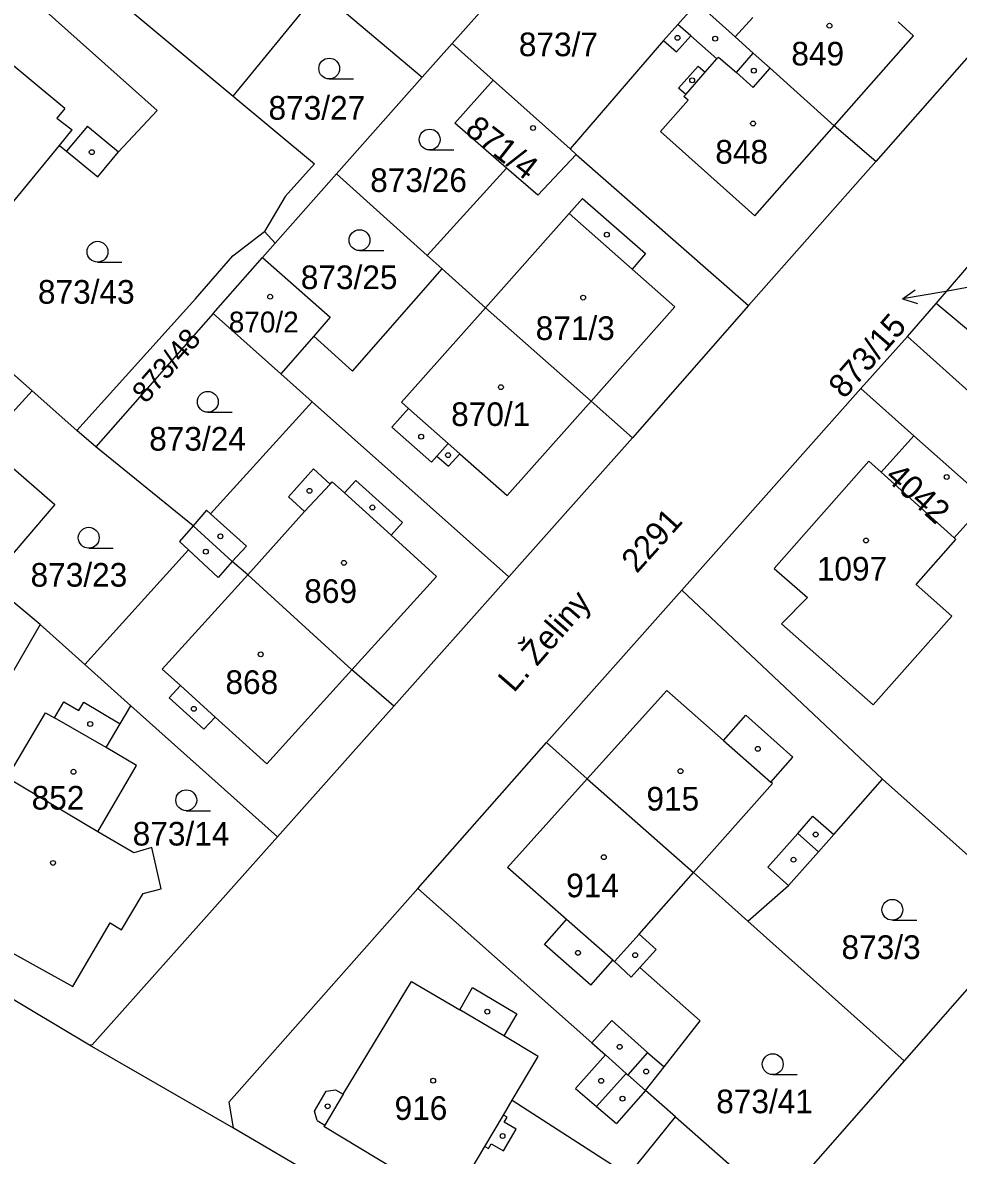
# Model space of a CAD drawing. Extents: x -679220 to -673243, y -1075091 to -1066557.
# Drawn here: x -676452.1 to -676384.8, y -1070817.8 to -1070736.3 of the extents above; entities that cross this region are included whole.
import ezdxf

# ---------------------------------------------------------------- set-up
doc = ezdxf.new("R2010")
doc.units = 0
for name, color, linetype in [('Hranice parcel', 7, 'Continuous'), ('Parcelní čísla', 7, 'Continuous'), ('Pop  PČ popisy', 7, 'Continuous'), ('Vnitřní kresba', 7, 'Continuous'), ('Značky budov', 7, 'Continuous'), ('Značky kultur', 7, 'Continuous')]:
    doc.layers.add(name, color=color, linetype=linetype)

msp = doc.modelspace()

# ---------------------------------------------------------------- linework, layer by layer
at = {"layer": 'Hranice parcel'}
for p, q in [((-676452.01, -1070728.97), (-676436.96, -1070741.55)), ((-676414.63, -1070730.29), (-676421.22, -1070737.76)), ((-676430.75, -1070733.95), (-676423.38, -1070740.18)), ((-676381.5, -1070735.71), (-676390.75, -1070746.25)), ((-676421.22, -1070737.76), (-676423.38, -1070740.18)), ((-676421.22, -1070737.76), (-676418.28, -1070740.39)), ((-676423.38, -1070740.18), (-676429.54, -1070747.14)), ((-676418.28, -1070740.39), (-676412.74, -1070745.34)), ((-676412.74, -1070745.34), (-676412.31, -1070745.75)), ((-676412.31, -1070745.75), (-676399.91, -1070756.6)), ((-676399.91, -1070756.6), (-676390.75, -1070746.25)), ((-676423.01, -1070753.01), (-676417.31, -1070746.73)), ((-676429.54, -1070747.14), (-676433.94, -1070752.12)), ((-676423.01, -1070753.01), (-676429.54, -1070747.14)), ((-676434.71, -1070751.29), (-676433.94, -1070752.12)), ((-676433.94, -1070752.12), (-676434.85, -1070753.15)), ((-676438.41, -1070757.18), (-676434.85, -1070753.15)), ((-676421.94, -1070753.98), (-676423.01, -1070753.01)), ((-676386.42, -1070756.46), (-676383.32, -1070752.87)), ((-676399.91, -1070756.6), (-676408.25, -1070766.14)), ((-676388.48, -1070758.84), (-676386.42, -1070756.46)), ((-676438.41, -1070757.18), (-676446.84, -1070766.77)), ((-676433.54, -1070761.53), (-676438.41, -1070757.18)), ((-676431.18, -1070758.82), (-676433.54, -1070761.53)), ((-676388.48, -1070758.84), (-676391.84, -1070762.59)), ((-676451.42, -1070762.74), (-676454.95, -1070759.63)), ((-676433.54, -1070761.53), (-676431.28, -1070763.54)), ((-676391.84, -1070762.59), (-676404.71, -1070777.09)), ((-676388.03, -1070765.98), (-676391.84, -1070762.59)), ((-676448.21, -1070765.6), (-676451.42, -1070762.74)), ((-676431.28, -1070763.54), (-676417.16, -1070776.13)), ((-676446.84, -1070766.77), (-676448.21, -1070765.6)), ((-676408.25, -1070766.14), (-676417.16, -1070776.13)), ((-676390.37, -1070768.61), (-676388.03, -1070765.98)), ((-676388.03, -1070765.98), (-676382.76, -1070770.67)), ((-676439.85, -1070772.47), (-676446.84, -1070766.77)), ((-676385.14, -1070773.33), (-676390.37, -1070768.61)), ((-676382.76, -1070770.67), (-676385.14, -1070773.33)), ((-676417.16, -1070776.13), (-676425.42, -1070785.45)), ((-676404.71, -1070777.09), (-676414.44, -1070788.06)), ((-676390.29, -1070790.7), (-676404.71, -1070777.09)), ((-676450.84, -1070779.56), (-676454.3, -1070785.54)), ((-676447.63, -1070782.44), (-676450.84, -1070779.56)), ((-676444.32, -1070785.41), (-676447.63, -1070782.44)), ((-676444.32, -1070785.41), (-676433.78, -1070794.84)), ((-676425.42, -1070785.45), (-676433.78, -1070794.84)), ((-676423.68, -1070798.56), (-676414.44, -1070788.06)), ((-676379.45, -1070800.38), (-676390.29, -1070790.7)), ((-676403.87, -1070797.41), (-676399.96, -1070800.91)), ((-676399.96, -1070800.91), (-676388.73, -1070810.96)), ((-676379.45, -1070800.38), (-676388.73, -1070810.96)), ((-676447.29, -1070809.83), (-676460.2, -1070802.15)), ((-676436.94, -1070815.81), (-676447.29, -1070809.83)), ((-676388.73, -1070810.96), (-676397.87, -1070821.39)), ((-676405.16, -1070814.99), (-676407.32, -1070813.09)), ((-676405.16, -1070814.99), (-676397.87, -1070821.39)), ((-676422.63, -1070824.19), (-676436.94, -1070815.81))]:
    msp.add_line(p, q, dxfattribs=at)
for points in [[(-676457.47, -1070735.57), (-676455.54, -1070737.08), (-676461.33, -1070744.06), (-676453.75, -1070750.3), (-676449.46, -1070745.09), (-676448.95, -1070745.51), (-676446.71, -1070747.36), (-676445.21, -1070745.55), (-676442.44, -1070742.58), (-676454.41, -1070731.87)], [(-676436.96, -1070741.55), (-676431.95, -1070735.42), (-676430.75, -1070733.95)], [(-676403.6, -1070734.84), (-676404.99, -1070736.38), (-676406.02, -1070737.54), (-676412.74, -1070745.34)], [(-676390.75, -1070746.25), (-676393.75, -1070743.68), (-676398.36, -1070739.52), (-676399.57, -1070738.46), (-676400.88, -1070737.28), (-676403.6, -1070734.84)], [(-676417.31, -1070746.73), (-676421.03, -1070743.49), (-676418.28, -1070740.39)], [(-676436.96, -1070741.55), (-676431.12, -1070746.42), (-676433.23, -1070748.77), (-676434.71, -1070751.29)], [(-676412.31, -1070745.75), (-676415.06, -1070748.68), (-676417.31, -1070746.73)], [(-676448.21, -1070765.6), (-676439.67, -1070756.12), (-676437, -1070753.03), (-676434.71, -1070751.29)], [(-676434.85, -1070753.15), (-676429.99, -1070757.45), (-676431.18, -1070758.82)], [(-676431.18, -1070758.82), (-676428.4, -1070761.33), (-676421.94, -1070753.98)], [(-676408.25, -1070766.14), (-676411.24, -1070763.5), (-676418.83, -1070756.77), (-676421.94, -1070753.98)], [(-676380.21, -1070755.43), (-676383.38, -1070759), (-676386.42, -1070756.46)], [(-676361.54, -1070772.41), (-676366.93, -1070778.16), (-676388.48, -1070758.84)], [(-676450.84, -1070779.56), (-676455.11, -1070776.02), (-676459.76, -1070771.91), (-676451.42, -1070762.74)], [(-676431.28, -1070763.54), (-676438.61, -1070771.59), (-676438.88, -1070771.34), (-676439.85, -1070772.47)], [(-676458.94, -1070772.05), (-676454.46, -1070766.88), (-676449.79, -1070770.92), (-676454.12, -1070775.99), (-676458.94, -1070772.05)], [(-676390.37, -1070768.61), (-676391.26, -1070767.81), (-676398.07, -1070775.54), (-676395.68, -1070777.63), (-676397.55, -1070779.52), (-676390.95, -1070785.35), (-676385.29, -1070778.96), (-676387.86, -1070776.69), (-676385.01, -1070773.45), (-676385.14, -1070773.33)], [(-676439.85, -1070772.47), (-676440.84, -1070773.6), (-676440.18, -1070774.2), (-676447.63, -1070782.44)], [(-676425.42, -1070785.45), (-676428.43, -1070782.83), (-676435.92, -1070775.99), (-676437.03, -1070775.04), (-676439.85, -1070772.47)], [(-676460.2, -1070802.15), (-676458.05, -1070798.84), (-676453.42, -1070801.6), (-676454.01, -1070802.56), (-676448.49, -1070805.61), (-676445.82, -1070801.02), (-676444.99, -1070801.53), (-676443.44, -1070798.92), (-676442.14, -1070798.58), (-676442.82, -1070795.6), (-676444.12, -1070795.99), (-676446.69, -1070794.47), (-676443.91, -1070789.72), (-676446.1, -1070788.42), (-676445.09, -1070786.7), (-676444.32, -1070785.41)], [(-676414.44, -1070788.06), (-676411.51, -1070790.67), (-676403.87, -1070797.41)], [(-676399.96, -1070800.91), (-676397.03, -1070798.35), (-676394.88, -1070795.91), (-676393.79, -1070794.67), (-676390.29, -1070790.7)], [(-676433.78, -1070794.84), (-676447.12, -1070809.8), (-676447.29, -1070809.83)], [(-676407.32, -1070813.09), (-676405.99, -1070811.4), (-676403.39, -1070808.09), (-676407.72, -1070804.24), (-676406.56, -1070802.94), (-676407.77, -1070801.85), (-676403.87, -1070797.41)], [(-676436.94, -1070815.81), (-676437.25, -1070813.91), (-676423.68, -1070798.56)], [(-676423.68, -1070798.56), (-676411.17, -1070809.67), (-676410.2, -1070810.53), (-676408.71, -1070811.86), (-676408.6, -1070811.96), (-676407.32, -1070813.09)], [(-676422.63, -1070824.19), (-676422.4, -1070823.8), (-676422.6, -1070823.68), (-676421.29, -1070821.2), (-676418.87, -1070817.12), (-676418.61, -1070817.27), (-676418.41, -1070816.93), (-676417.54, -1070817.43), (-676416.62, -1070815.88), (-676417.48, -1070815.37), (-676417.28, -1070815.02), (-676417.54, -1070814.87), (-676416.9, -1070813.79), (-676408.55, -1070819.18), (-676405.16, -1070814.99)]]:
    msp.add_lwpolyline(points, dxfattribs=at)
at = {"layer": 'Pop  PČ popisy'}
for p, q in [((-676388.835, -1070756.141), (-676387.936, -1070755.474)), ((-676385.88, -1070755.62), (-676388.835, -1070756.141)), ((-676384.04, -1070755.29), (-676385.88, -1070755.62)), ((-676388.835, -1070756.141), (-676387.762, -1070756.46))]:
    msp.add_line(p, q, dxfattribs=at)
at = {"layer": 'Vnitřní kresba'}
for p, q in [((-676404.07, -1070737.2), (-676404.99, -1070736.38)), ((-676399.61, -1070735.89), (-676400.88, -1070737.28)), ((-676388.05, -1070737.2), (-676389.15, -1070736.21)), ((-676449.07, -1070742.43), (-676455.54, -1070737.08)), ((-676404.07, -1070737.2), (-676405.09, -1070738.36)), ((-676402.19, -1070738.86), (-676404.07, -1070737.2)), ((-676393.75, -1070743.68), (-676388.05, -1070737.2)), ((-676406.02, -1070737.54), (-676405.09, -1070738.36)), ((-676403.03, -1070739.82), (-676402.19, -1070738.86)), ((-676402.19, -1070738.86), (-676402.07, -1070738.73)), ((-676402.07, -1070738.73), (-676400.79, -1070739.85)), ((-676400.79, -1070739.85), (-676399.57, -1070738.46)), ((-676404.94, -1070740.98), (-676403.53, -1070739.38)), ((-676403.53, -1070739.38), (-676403.03, -1070739.82)), ((-676399.58, -1070740.92), (-676398.36, -1070739.52)), ((-676404.43, -1070741.42), (-676403.03, -1070739.82)), ((-676400.79, -1070739.85), (-676399.58, -1070740.92)), ((-676404.43, -1070741.42), (-676404.94, -1070740.98)), ((-676404.56, -1070741.57), (-676404.43, -1070741.42)), ((-676406.24, -1070744.09), (-676404.26, -1070741.84)), ((-676404.26, -1070741.84), (-676404.56, -1070741.57)), ((-676449.07, -1070742.43), (-676449.65, -1070743.12)), ((-676449.65, -1070743.12), (-676448.54, -1070743.98)), ((-676447.45, -1070743.7), (-676448.95, -1070745.51)), ((-676447.45, -1070743.7), (-676445.21, -1070745.55)), ((-676399.45, -1070750.16), (-676393.75, -1070743.68)), ((-676449.46, -1070745.09), (-676448.54, -1070743.98)), ((-676406.24, -1070744.09), (-676399.45, -1070750.16)), ((-676412.8, -1070749.98), (-676411.86, -1070748.91)), ((-676411.86, -1070748.91), (-676407.33, -1070752.87)), ((-676412.8, -1070749.98), (-676418.83, -1070756.77)), ((-676408.28, -1070753.99), (-676412.8, -1070749.98)), ((-676407.33, -1070752.87), (-676408.28, -1070753.99)), ((-676405.22, -1070756.7), (-676408.28, -1070753.99)), ((-676418.83, -1070756.77), (-676424.87, -1070763.57)), ((-676411.24, -1070763.5), (-676405.22, -1070756.7)), ((-676424.37, -1070764.01), (-676425.57, -1070765.36)), ((-676424.87, -1070763.57), (-676424.37, -1070764.01)), ((-676424.37, -1070764.01), (-676421.52, -1070766.54)), ((-676417.27, -1070770.29), (-676411.24, -1070763.5)), ((-676425.57, -1070765.36), (-676422.71, -1070767.88)), ((-676422.33, -1070767.45), (-676421.52, -1070766.54)), ((-676421.52, -1070766.54), (-676420.68, -1070767.28)), ((-676422.71, -1070767.88), (-676422.33, -1070767.45)), ((-676422.33, -1070767.45), (-676421.48, -1070768.18)), ((-676421.48, -1070768.18), (-676420.68, -1070767.28)), ((-676420.68, -1070767.28), (-676417.27, -1070770.29)), ((-676432.99, -1070770.37), (-676431.19, -1070768.37)), ((-676431.19, -1070768.37), (-676429.99, -1070769.46)), ((-676431.83, -1070771.42), (-676429.99, -1070769.46)), ((-676429.99, -1070769.46), (-676429.84, -1070769.3)), ((-676429.84, -1070769.3), (-676428.97, -1070770.1)), ((-676428.97, -1070770.1), (-676428.15, -1070769.19)), ((-676428.15, -1070769.19), (-676424.8, -1070772.23)), ((-676431.83, -1070771.42), (-676432.99, -1070770.37)), ((-676428.97, -1070770.1), (-676425.62, -1070773.13)), ((-676435.92, -1070775.99), (-676431.83, -1070771.42)), ((-676438.61, -1070771.59), (-676436.02, -1070773.93)), ((-676424.8, -1070772.23), (-676425.62, -1070773.13)), ((-676425.62, -1070773.13), (-676422.34, -1070776.11)), ((-676436.02, -1070773.93), (-676437.03, -1070775.04)), ((-676440.18, -1070774.2), (-676438.06, -1070776.17)), ((-676437.03, -1070775.04), (-676438.06, -1070776.17)), ((-676442.07, -1070782.77), (-676435.92, -1070775.99)), ((-676422.34, -1070776.11), (-676428.43, -1070782.83)), ((-676440.75, -1070783.96), (-676442.07, -1070782.77)), ((-676428.43, -1070782.83), (-676434.55, -1070789.59)), ((-676441.56, -1070784.85), (-676440.75, -1070783.96)), ((-676438.27, -1070786.22), (-676440.75, -1070783.96)), ((-676411.51, -1070790.67), (-676405.78, -1070784.31)), ((-676405.78, -1070784.31), (-676401.72, -1070787.9)), ((-676449.82, -1070786.29), (-676449.14, -1070785.12)), ((-676449.14, -1070785.12), (-676448.06, -1070785.75)), ((-676448.06, -1070785.75), (-676447.71, -1070785.15)), ((-676447.71, -1070785.15), (-676445.09, -1070786.7)), ((-676439.07, -1070787.1), (-676441.56, -1070784.85)), ((-676453.22, -1070790.6), (-676450.47, -1070785.91)), ((-676450.47, -1070785.91), (-676449.82, -1070786.29)), ((-676438.27, -1070786.22), (-676439.07, -1070787.1)), ((-676434.55, -1070789.59), (-676438.27, -1070786.22)), ((-676401.72, -1070787.9), (-676400.12, -1070786.09)), ((-676396.72, -1070789.11), (-676400.12, -1070786.09)), ((-676446.1, -1070788.42), (-676449.82, -1070786.29)), ((-676401.72, -1070787.9), (-676398.31, -1070790.91)), ((-676398.31, -1070790.91), (-676396.72, -1070789.11)), ((-676446.69, -1070794.47), (-676453.22, -1070790.6)), ((-676417.24, -1070797.04), (-676411.51, -1070790.67)), ((-676403.87, -1070797.41), (-676398.2, -1070791.01)), ((-676398.2, -1070791.01), (-676398.31, -1070790.91)), ((-676396.38, -1070794.59), (-676395.29, -1070793.35)), ((-676395.29, -1070793.35), (-676393.79, -1070794.67)), ((-676398.53, -1070797.02), (-676396.38, -1070794.59)), ((-676396.38, -1070794.59), (-676394.88, -1070795.91)), ((-676413.01, -1070800.78), (-676417.24, -1070797.04)), ((-676397.03, -1070798.35), (-676398.53, -1070797.02)), ((-676414.59, -1070802.58), (-676413.01, -1070800.78)), ((-676409.66, -1070803.72), (-676413.01, -1070800.78)), ((-676409.55, -1070803.82), (-676407.77, -1070801.85)), ((-676411.25, -1070805.52), (-676414.59, -1070802.58)), ((-676411.25, -1070805.52), (-676409.66, -1070803.72)), ((-676409.66, -1070803.72), (-676409.55, -1070803.82)), ((-676409.55, -1070803.82), (-676408.36, -1070804.95)), ((-676408.36, -1070804.95), (-676407.72, -1070804.24)), ((-676429.05, -1070813.35), (-676424.15, -1070805.24)), ((-676424.15, -1070805.24), (-676420.67, -1070807.28)), ((-676420.67, -1070807.28), (-676419.76, -1070805.69)), ((-676419.76, -1070805.69), (-676416.57, -1070807.57)), ((-676417.52, -1070809.17), (-676420.67, -1070807.28)), ((-676416.57, -1070807.57), (-676417.52, -1070809.17)), ((-676411.17, -1070809.67), (-676409.75, -1070808.06)), ((-676409.75, -1070808.06), (-676407.17, -1070810.35)), ((-676415.03, -1070810.64), (-676417.52, -1070809.17)), ((-676416.9, -1070813.79), (-676415.03, -1070810.64)), ((-676410.2, -1070810.53), (-676412.36, -1070812.96)), ((-676407.17, -1070810.35), (-676408.6, -1070811.96)), ((-676407.17, -1070810.35), (-676405.99, -1070811.4)), ((-676408.71, -1070811.86), (-676410.84, -1070814.25)), ((-676431.13, -1070814.59), (-676430.28, -1070813.14)), ((-676430.28, -1070813.14), (-676429.6, -1070813.05)), ((-676429.6, -1070813.05), (-676429.05, -1070813.35)), ((-676412.36, -1070812.96), (-676410.84, -1070814.25)), ((-676407.32, -1070813.09), (-676409.41, -1070815.47)), ((-676429.05, -1070813.35), (-676430.39, -1070815.58)), ((-676430.93, -1070815.25), (-676431.13, -1070814.59)), ((-676410.84, -1070814.25), (-676409.41, -1070815.47)), ((-676430.93, -1070815.25), (-676430.39, -1070815.58)), ((-676430.39, -1070815.58), (-676430.45, -1070815.68)), ((-676418.87, -1070817.12), (-676417.54, -1070814.87)), ((-676421.29, -1070821.2), (-676430.45, -1070815.68))]:
    msp.add_line(p, q, dxfattribs=at)
at = {"layer": 'Značky budov'}
for centre in [(-676394.097, -1070736.479), (-676405.017, -1070737.349), (-676402.317, -1070737.409), (-676399.537, -1070739.709), (-676403.967, -1070740.409), (-676415.407, -1070743.839), (-676399.587, -1070743.509), (-676447.137, -1070745.579), (-676410.107, -1070751.509), (-676434.307, -1070755.979), (-676411.807, -1070756.039), (-676417.717, -1070762.489), (-676423.457, -1070766.049), (-676421.517, -1070767.379), (-676385.667, -1070768.949), (-676431.477, -1070769.949), (-676426.957, -1070771.139), (-676437.887, -1070773.219), (-676391.467, -1070773.519), (-676438.937, -1070774.319), (-676429.007, -1070775.129), (-676434.987, -1070781.709), (-676439.797, -1070785.629), (-676447.247, -1070786.719), (-676399.247, -1070788.509), (-676448.447, -1070790.159), (-676404.807, -1070790.119), (-676395.087, -1070794.669), (-676449.927, -1070796.719), (-676410.317, -1070796.309), (-676396.677, -1070796.489), (-676412.177, -1070803.189), (-676408.067, -1070803.359), (-676418.697, -1070807.419), (-676409.177, -1070809.949), (-676422.587, -1070812.389), (-676410.507, -1070812.399), (-676407.277, -1070811.729), (-676408.977, -1070813.679), (-676430.177, -1070814.229), (-676417.597, -1070816.369)]:
    msp.add_circle(centre, 0.175, dxfattribs=at)
at = {"layer": 'Značky kultur'}
for p, q in [((-676430.063, -1070740.31), (-676428.313, -1070740.31)), ((-676422.843, -1070745.42), (-676421.093, -1070745.42)), ((-676427.883, -1070752.66), (-676426.133, -1070752.66)), ((-676446.723, -1070753.49), (-676444.973, -1070753.49)), ((-676438.793, -1070764.29), (-676437.043, -1070764.29)), ((-676447.353, -1070774.07), (-676445.603, -1070774.07)), ((-676440.343, -1070792.96), (-676438.593, -1070792.96)), ((-676389.573, -1070800.84), (-676387.823, -1070800.84)), ((-676398.173, -1070811.95), (-676396.423, -1070811.95))]:
    msp.add_line(p, q, dxfattribs=at)
for centre in [(-676430.063, -1070739.56), (-676422.843, -1070744.67), (-676427.883, -1070751.91), (-676446.723, -1070752.74), (-676438.793, -1070763.54), (-676447.353, -1070773.32), (-676440.343, -1070792.21), (-676389.573, -1070800.09), (-676398.173, -1070811.2)]:
    msp.add_circle(centre, 0.75, dxfattribs=at)

# ---------------------------------------------------------------- texts
at = {"layer": 'Parcelní čísla'}
for s, height, p in [('873/7', 1.7, (-676416.428, -1070738.67)), ('849', 1.7, (-676396.835, -1070739.34)), ('873/27', 1.7, (-676434.427, -1070743.239)), ('848', 1.7, (-676402.305, -1070746.4)), ('873/26', 1.7, (-676427.117, -1070748.44)), ('873/25', 1.7, (-676432.107, -1070755.43)), ('873/43', 1.7, (-676451.007, -1070756.479)), ('870/2', 1.5, (-676437.28, -1070758.55)), ('871/3', 1.7, (-676415.218, -1070759.09)), ('870/1', 1.7, (-676421.298, -1070765.279)), ('873/24', 1.7, (-676443.007, -1070767.05)), ('1097', 1.7, (-676395.004, -1070776.4)), ('873/23', 1.7, (-676451.537, -1070776.84)), ('869', 1.7, (-676431.855, -1070778.009)), ('868', 1.7, (-676437.525, -1070784.56)), ('852', 1.7, (-676451.46, -1070792.881)), ('915', 1.7, (-676407.255, -1070792.95)), ('873/14', 1.7, (-676444.194, -1070795.468)), ('914', 1.7, (-676413.025, -1070799.19)), ('873/3', 1.7, (-676393.228, -1070803.63)), ('873/41', 1.7, (-676402.237, -1070814.729)), ('916', 1.7, (-676425.365, -1070815.21))]:
    msp.add_text(s, height=height, dxfattribs=at).set_placement(p)
for s, height, rotation, p in [('871/4', 1.7, 322, (-676420.392, -1070744.159)), ('873/15', 1.7, 49, (-676393.029, -1070763.387)), ('873/48', 1.5, 49, (-676443.239, -1070763.72)), ('4042', 1.7, 318, (-676390.169, -1070769.051)), ('2291', 1.7, 48, (-676407.948, -1070775.939))]:
    msp.add_text(s, height=height, rotation=rotation, dxfattribs=at).set_placement(p)
at = {"layer": 'Pop  PČ popisy'}
msp.add_text('L. Želiny', height=1.7, rotation=49, dxfattribs=at).set_placement((-676416.786, -1070784.528))

doc.saveas('drawing.dxf')
